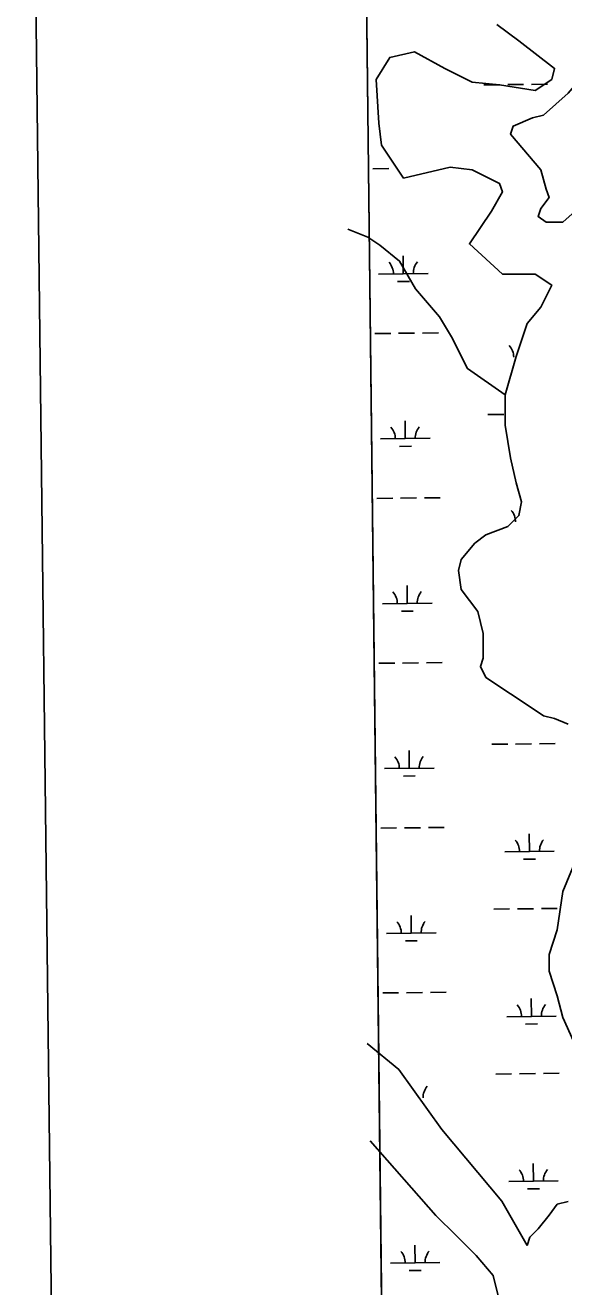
# Model space of a CAD drawing. Extents: x 3694830 to 3732949, y 415201 to 440970.
# Drawn here: x 3698171 to 3699256, y 434959 to 437504 of the extents above; entities that cross this region are included whole.
import ezdxf

# ---------------------------------------------------------------- set-up
doc = ezdxf.new("R2010")
doc.units = 0
for name, color, linetype in [('V-ANNO-SYMB', 7, 'Continuous'), ('V-GRID-FRAM', 7, 'Continuous'), ('V-TOPO-SHOR', 7, 'Continuous'), ('V-WETL-SWMP', 7, 'Continuous')]:
    doc.layers.add(name, color=color, linetype=linetype)

msp = doc.modelspace()

# ---------------------------------------------------------------- linework, layer by layer
at = {"layer": 'V-ANNO-SYMB'}
msp.add_lwpolyline([(3698443.9, 416442.1), (3731524.7, 416836.6), (3731251.4, 439751.6), (3698170.6, 439357), (3698443.9, 416442.1)], dxfattribs=at)
at = {"layer": 'V-GRID-FRAM'}
msp.add_lwpolyline([(3698844.7, 438797.5), (3730590.8, 439176.2), (3730815.6, 420995.1), (3699053.6, 420616.3), (3698844.7, 438797.5)], dxfattribs=at)
at = {"layer": 'V-TOPO-SHOR'}
for points in [[(3699121.5, 437505.8), (3699165.8, 437472.5), (3699237.8, 437417.2), (3699232.3, 437395), (3699199, 437372.9), (3699127.1, 437384), (3699071.7, 437389.5), (3699016.3, 437417.2), (3698955.4, 437450.4), (3698905.6, 437439.3), (3698877.9, 437395), (3698883.5, 437306.4), (3698889, 437262.2), (3698933.3, 437195.7), (3699027.4, 437217.9), (3699071.7, 437212.3), (3699127.1, 437184.7), (3699132.6, 437168), (3699110.5, 437129.3), (3699066.2, 437062.9), (3699132.6, 437002), (3699199, 437002), (3699232.3, 436979.8), (3699210.1, 436935.5), (3699182.4, 436902.3), (3699160.3, 436835.9), (3699138.1, 436758.4), (3699138.1, 436697.5), (3699149.2, 436631), (3699160.3, 436581.2), (3699171.4, 436542.4), (3699165.8, 436514.8), (3699143.7, 436492.6), (3699099.4, 436476), (3699077.2, 436459.4), (3699049.6, 436426.2), (3699044, 436404), (3699049.6, 436365.3), (3699082.8, 436321), (3699093.8, 436276.7), (3699093.8, 436226.9), (3699088.3, 436210.3), (3699099.4, 436188.1), (3699149.2, 436154.9), (3699182.4, 436132.8), (3699215.6, 436110.6), (3699237.8, 436105.1), (3699265.5, 436094)], [(3699138.1, 436758.4), (3699062, 436811.4), (3699029.8, 436875.6), (3699005.7, 436915.8), (3698957.5, 436972.1), (3698925.4, 437028.3), (3698885.2, 437060.5), (3698861.1, 437076.5), (3698820.9, 437092.6)], [(3699282.1, 435822.7), (3699254.4, 435756.3), (3699243.3, 435678.8), (3699226.7, 435628.9), (3699226.7, 435595.7), (3699243.3, 435545.9), (3699254.4, 435501.6), (3699282.1, 435440.7)], [(3699182.4, 435042.1), (3699131.6, 435131.5), (3699010.3, 435275.9), (3698923.6, 435397.2), (3698860.1, 435449.2)], [(3698865.8, 435252.8), (3698998.7, 435102.6), (3699039.2, 435062.2), (3699079.6, 435021.7), (3699114.3, 434981.3), (3699125.8, 434935.1), (3699131.6, 434888.9), (3699056.5, 434657.8), (3698958.3, 434374.7), (3698923.6, 434189.9), (3698865.8, 434057)], [(3699265.5, 435130.7), (3699243.3, 435125.1), (3699226.7, 435103), (3699204.6, 435075.3), (3699188, 435058.7), (3699182.4, 435042.1)]]:
    msp.add_lwpolyline(points, dxfattribs=at)
msp.add_lwpolyline([(3699265.5, 437367.3), (3699215.6, 437323.1), (3699193.5, 437317.5), (3699154.7, 437300.9), (3699149.2, 437284.3), (3699210.1, 437212.3), (3699221.2, 437173.6), (3699226.7, 437157), (3699210.1, 437134.8), (3699204.6, 437118.2), (3699221.2, 437107.1), (3699254.4, 437107.1), (3699304.2, 437151.4), (3699298.7, 437195.7), (3699298.7, 437245.5), (3699304.2, 437273.2), (3699370.7, 437295.4), (3699415, 437317.5), (3699426, 437361.8), (3699420.5, 437395), (3699359.6, 437428.2), (3699326.4, 437422.7), (3699298.7, 437406.1)], close=True, dxfattribs=at)
at = {"layer": 'V-WETL-SWMP'}
for p, q in [((3699095.5, 437383.8), (3699127.5, 437384.2)), ((3699143.5, 437384.4), (3699175.5, 437384.8)), ((3699191.4, 437385), (3699223.4, 437385.3)), ((3698871.6, 437214.6), (3698903.5, 437215)), ((3698932.9, 437002.7), (3698932.5, 437038.7)), ((3698882.9, 437002.1), (3698982.9, 437003.3)), ((3698921.1, 436987.2), (3698945.1, 436987.5)), ((3698875.5, 436882), (3698907.5, 436882.4)), ((3698923.5, 436882.6), (3698955.5, 436882.9)), ((3698971.5, 436883.1), (3699003.5, 436883.5)), ((3698936.9, 436670.1), (3698936.5, 436706.1)), ((3699103.4, 436718.5), (3699135.4, 436718.9)), ((3698886.9, 436669.5), (3698986.9, 436670.7)), ((3698925.1, 436654.5), (3698949.1, 436654.8)), ((3698879.5, 436549.3), (3698911.5, 436549.7)), ((3698927.5, 436549.9), (3698959.5, 436550.3)), ((3698975.5, 436550.5), (3699007.5, 436550.9)), ((3698940.9, 436337.4), (3698940.4, 436373.4)), ((3698890.9, 436336.8), (3698990.9, 436338)), ((3698929, 436321.9), (3698953, 436322.2)), ((3698979.4, 436217.8), (3699011.4, 436218.2)), ((3698883.5, 436216.7), (3698915.5, 436217.1)), ((3698931.4, 436217.2), (3698963.4, 436217.6)), ((3698944.8, 436004.8), (3698944.4, 436040.8)), ((3699111.3, 436053.2), (3699143.3, 436053.6)), ((3699159.3, 436053.8), (3699191.3, 436054.2)), ((3699207.3, 436054.4), (3699239.3, 436054.7)), ((3698894.8, 436004.2), (3698994.8, 436005.4)), ((3698933, 435989.2), (3698957, 435989.5)), ((3698887.4, 435884), (3698919.4, 435884.4)), ((3698935.4, 435884.6), (3698967.4, 435885)), ((3698983.4, 435885.2), (3699015.4, 435885.6)), ((3699187.3, 435836.9), (3699186.9, 435872.9)), ((3699137.3, 435836.3), (3699237.3, 435837.5)), ((3699175.5, 435821.3), (3699199.5, 435821.6)), ((3699115.3, 435720.6), (3699147.3, 435720.9)), ((3699163.3, 435721.1), (3699195.3, 435721.5)), ((3699211.3, 435721.7), (3699243.3, 435722.1)), ((3698948.8, 435672.1), (3698948.4, 435708.1)), ((3698898.8, 435671.5), (3698998.8, 435672.7)), ((3698937, 435656.6), (3698961, 435656.9)), ((3698891.4, 435551.4), (3698923.4, 435551.8)), ((3698939.4, 435551.9), (3698971.4, 435552.3)), ((3698987.4, 435552.5), (3699019.4, 435552.9)), ((3699191.3, 435504.2), (3699190.9, 435540.2)), ((3699141.3, 435503.6), (3699241.3, 435504.8)), ((3699179.5, 435488.6), (3699203.5, 435488.9)), ((3699119.3, 435387.9), (3699151.3, 435388.3)), ((3699167.3, 435388.5), (3699199.3, 435388.9)), ((3699215.3, 435389.1), (3699247.3, 435389.4)), ((3699195.3, 435171.6), (3699194.8, 435207.6)), ((3699145.3, 435171), (3699245.3, 435172.1)), ((3699183.4, 435156), (3699207.4, 435156.3)), ((3698956.7, 435006.8), (3698956.3, 435042.8)), ((3698906.7, 435006.2), (3699006.7, 435007.4)), ((3698944.9, 434991.3), (3698968.9, 434991.5))]:
    msp.add_line(p, q, dxfattribs=at)
msp.add_lwpolyline([(3706545, 438889.4), (3698844.7, 438797.5), (3698912.7, 432876.8), (3699618, 432653.4), (3700297.8, 432437), (3701055, 432211.5), (3701657, 432022.7)], dxfattribs=at)
for centre, start, end in [((3698877.7, 437002.6), 359.9115, 41.4552), ((3698988.2, 437003.9), 139.9115, 181.4552), ((3699120.2, 436834.6), 359.9115, 41.4552), ((3698881.6, 436669.9), 359.9115, 41.4552), ((3698992.1, 436671.2), 139.9115, 181.4552), ((3699124.1, 436502), 359.9115, 41.4552), ((3698885.6, 436337.3), 359.9115, 41.4552), ((3698996.1, 436338.6), 139.9115, 181.4552), ((3698889.6, 436004.6), 359.9115, 41.4552), ((3699000.1, 436005.9), 139.9115, 181.4552), ((3699132.1, 435836.7), 359.9115, 41.4552), ((3699242.6, 435838), 139.9115, 181.4552), ((3698893.6, 435672), 359.9115, 41.4552), ((3699004, 435673.3), 139.9115, 181.4552), ((3699136, 435504), 359.9115, 41.4552), ((3699246.5, 435505.3), 139.9115, 181.4552), ((3699008, 435340.6), 139.9115, 181.4552), ((3699140, 435171.4), 359.9115, 41.4552), ((3699250.5, 435172.7), 139.9115, 181.4552), ((3698901.5, 435006.7), 359.9115, 41.4552), ((3699012, 435008), 139.9115, 181.4552)]:
    msp.add_arc(centre, 35.2, start, end, dxfattribs=at)

doc.saveas('drawing.dxf')
